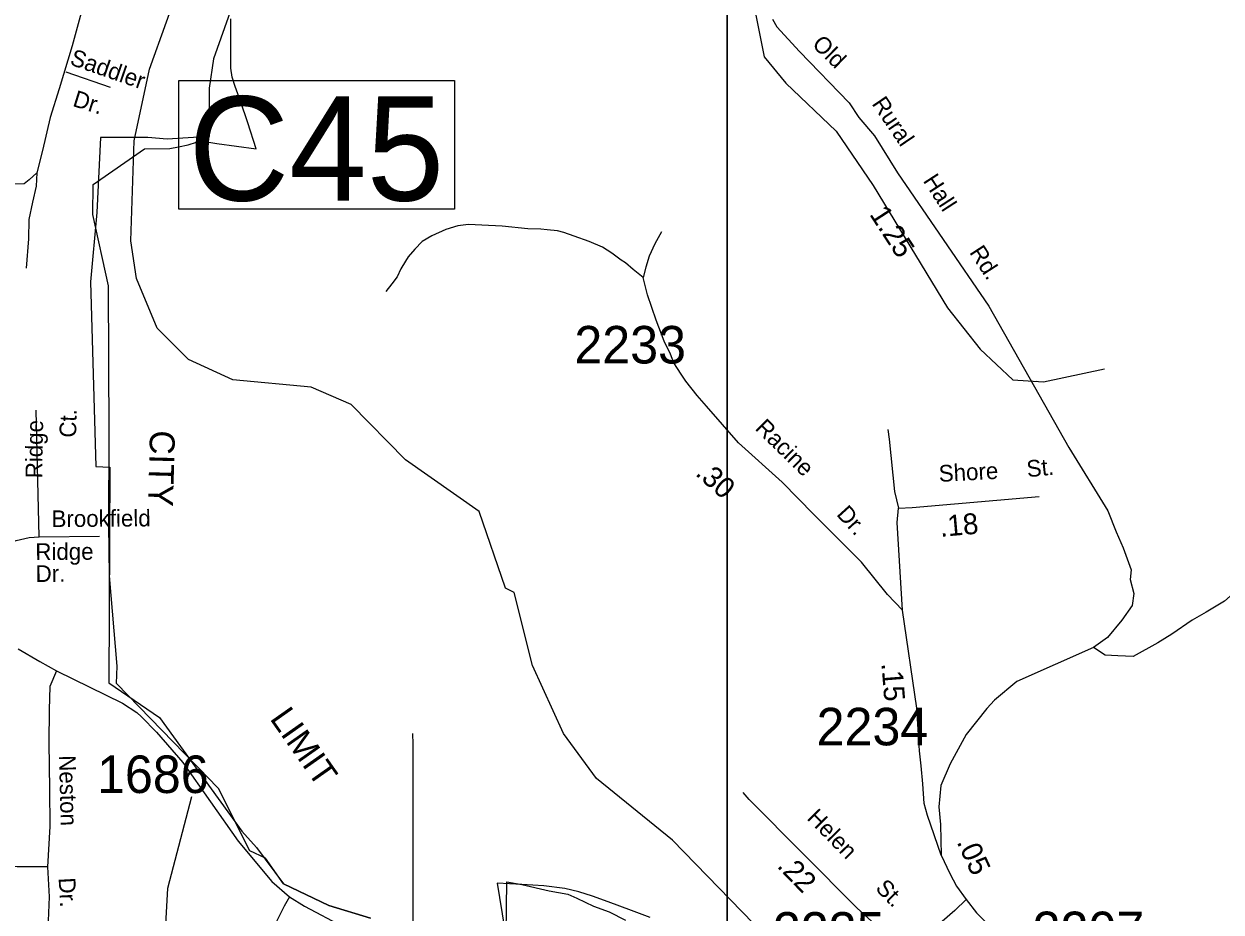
# Model space of a CAD drawing. Extents: x 1551653 to 1702041, y 811336 to 920032.
# Drawn here: x 1630957 to 1635666, y 881998 to 885492 of the extents above; entities that cross this region are included whole.
import ezdxf

# ---------------------------------------------------------------- set-up
doc = ezdxf.new("R2010")
doc.units = 0
for name, color, linetype in [('Old_Level_10', 7, 'Continuous'), ('Old_Level_11', 7, 'Continuous'), ('Old_Level_17', 7, 'Continuous'), ('Old_Level_19', 7, 'Continuous'), ('Old_Level_31', 7, 'Continuous'), ('Old_Level_32', 7, 'Continuous'), ('Old_Level_35', 7, 'Continuous'), ('Old_Level_48', 7, 'Continuous'), ('Old_Level_49', 7, 'Continuous'), ('Old_Level_50', 7, 'Continuous'), ('Old_Level_59', 7, 'Continuous'), ('Old_Level_63', 7, 'Continuous'), ('Old_Level_8', 7, 'Continuous')]:
    doc.layers.add(name, color=color, linetype=linetype)

msp = doc.modelspace()

# ---------------------------------------------------------------- linework, layer by layer
at = {"layer": 'Old_Level_31'}
msp.add_lwpolyline([(1631566.414, 885269.541), (1632650.274, 885269.541), (1632650.274, 884762.948), (1631566.414, 884762.948), (1631566.414, 885269.541)], dxfattribs=at)
at = {"layer": 'Old_Level_32'}
for points in [[(1633901.172, 885510.989), (1633918.767, 885480.815), (1634007.441, 885383.558), (1634203.411, 885181.296), (1634241.958, 885123.425), (1634302.532, 885051.776), (1634393.393, 884905.722), (1634752.679, 884381.03), (1635067.064, 883825.011), (1635221.253, 883576.994), (1635254.293, 883494.322), (1635281.828, 883430.94), (1635313.239, 883344.763), (1635309.069, 883306.662), (1635323.693, 883250.813), (1635316.62, 883203.611), (1635276.739, 883145.874), (1635219.94, 883078.529), (1635164.231, 883038.887), (1634862.535, 882905.334), (1634774.629, 882831.261), (1634744.556, 882798.856), (1634663.59, 882697.007), (1634601.131, 882581.271), (1634563.457, 882496.195), (1634556.351, 882412.491), (1634563.129, 882342.311), (1634565.327, 882221.935)], [(1634413.201, 883186.246), (1634354.206, 883247.079), (1634252.339, 883374.625), (1634064.944, 883562.381), (1633939.969, 883689.824), (1633767.396, 883844.023), (1633642.421, 883987.986), (1633605.129, 884029.672), (1633560.327, 884086.313), (1633542.713, 884113.752), (1633513.402, 884158.171), (1633500.359, 884193.183), (1633475.169, 884243.524), (1633444.227, 884326.001), (1633409.85, 884426.558), (1633392.83, 884494.741)], [(1634413.201, 883186.246), (1634392.188, 883530.471), (1634397.125, 883586.403), (1634451.023, 883589.706), (1634951.27, 883632.899)], [(1634565.327, 882221.935), (1634511.593, 882378.159), (1634498.579, 882425.273), (1634493.668, 882502.676), (1634486.594, 882573.477), (1634479.52, 882632.479), (1634470.088, 882800.043), (1634413.201, 883186.246)], [(1630933.647, 883034.139), (1631019.567, 882983.571), (1631084.881, 882947.105), (1631344.265, 882819.663), (1631401.473, 882782.808), (1631419.15, 882766.44), (1631478.672, 882706.381), (1631582.425, 882586.017), (1631799.364, 882276.851), (1631931.413, 882118.728), (1632001.527, 882058.467), (1632060.477, 882020.706), (1632213.75, 881940.464)], [(1634663.604, 882047.565), (1634618.706, 882003.706), (1634470.15, 881873.903), (1634422.99, 881843.222), (1634233.888, 882014.845), (1633809.902, 882440.316), (1633786.322, 882468.636)], [(1634565.327, 882221.935), (1634599.842, 882150.029), (1634625.78, 882100.468), (1634663.604, 882047.565)], [(1634663.604, 882047.565), (1634704.955, 881994.894), (1634841.187, 881857.863), (1634898.353, 881797.215)]]:
    msp.add_lwpolyline(points, dxfattribs=at)
at = {"layer": 'Old_Level_35'}
for p, q in [((1631122.185, 885303.186), (1631295.494, 885242.753)), ((1631016.418, 883474.217), (1631005.092, 883972.875)), ((1631016.418, 883474.217), (1631254.268, 883477.051))]:
    msp.add_line(p, q, dxfattribs=at)
for points in [[(1631373.477, 886145.994), (1631346.49, 886081.694), (1631323.829, 886030.126), (1631306.913, 885964.113), (1631289.602, 885886.163), (1631246.324, 885730.266), (1631211.7, 885617.672), (1631181.406, 885535.392), (1631146.783, 885405.478), (1631094.849, 885236.588), (1631060.226, 885123.995), (1631029.931, 884994.079), (1631007.782, 884905.793)], [(1631007.782, 884905.793), (1630977.605, 884878.188), (1630957.27, 884862.391), (1630899.413, 884861.164), (1630751.362, 884862.771), (1630581.424, 884860.819), (1630431.694, 884868.464), (1630313.61, 884867.663)], [(1631007.782, 884905.793), (1631005.128, 884854.015), (1630990.981, 884790.546), (1630975.84, 884722.332), (1630974.895, 884646.305), (1630965.738, 884530.423)], [(1633392.83, 884494.741), (1633353.23, 884525.364), (1633323.548, 884551.785), (1633305.746, 884561.952), (1633270.107, 884590.492), (1633232.544, 884613.071), (1633180.776, 884635.735), (1633121.167, 884656.558), (1633081.439, 884671.174), (1633055.56, 884677.703), (1633015.626, 884682.119), (1632989.664, 884684.648), (1632939.648, 884685.265), (1632837.824, 884696.742), (1632757.844, 884699.97), (1632706.069, 884702.624), (1632663.937, 884697.28), (1632616.23, 884683.441), (1632561.496, 884658.74), (1632522.999, 884635.308), (1632494.583, 884605.869), (1632468.166, 884576.187), (1632457.402, 884558.599), (1632439.583, 884528.543), (1632425.128, 884496.817), (1632404.757, 884469.216), (1632380.338, 884439.495)], [(1633465.303, 884673.572), (1633438.725, 884626.086), (1633415.94, 884578.32), (1633403.243, 884534.554), (1633392.83, 884494.741)], [(1634355.616, 883897.022), (1634361.046, 883858.892), (1634382.063, 883652.544), (1634397.125, 883586.403)], [(1636213.231, 883482.417), (1636197.85, 883493.735), (1636183.89, 883505.829), (1636172.561, 883509.661), (1636164.005, 883512.036), (1636148.182, 883511.357), (1636134.11, 883508.24), (1636055.747, 883463.007), (1635999.314, 883423.532), (1635957.25, 883401.977), (1635824.459, 883327.233), (1635724.039, 883260.235), (1635679.606, 883220.518), (1635607.29, 883177.361), (1635553.019, 883145.846), (1635472.651, 883090.649), (1635418.341, 883057.135), (1635321.335, 883003.007), (1635260.44, 883006.683), (1635210.638, 883008.526), (1635164.231, 883038.887)], [(1630649.357, 883288.017), (1630713.443, 883343.887), (1630750.253, 883372.219), (1630778.568, 883394.886), (1630809.715, 883414.718), (1630843.693, 883428.885), (1630880.503, 883445.885), (1630925.808, 883460.051), (1630976.776, 883471.384), (1631016.418, 883474.217)], [(1631084.881, 882947.105), (1631058.943, 882885.744), (1631056.345, 882794.16), (1631054.904, 882664.111), (1631057.014, 882482.163), (1631059.212, 882334.23), (1631049.599, 882176.33)], [(1632485.249, 882700.564), (1632486.594, 882658.514), (1632486.411, 881960.717), (1632482.023, 881917.619)], [(1631615.582, 882450.989), (1631521.902, 882091.154), (1631511.813, 881926.403), (1631499.08, 881715.849)], [(1631049.599, 882176.33), (1630929.521, 882175.769), (1630781.709, 882179.371), (1630653.905, 882182.767), (1630539.905, 882186.084), (1630447.917, 882189.155)], [(1631049.599, 882176.33), (1631056.21, 882058.328), (1631050.849, 881932.361)], [(1632001.527, 882058.467), (1631980.304, 882020.706), (1631942.38, 881944.769), (1631934.397, 881935.924), (1631926.248, 881928.886), (1631920.378, 881925.602), (1631914.125, 881923.128), (1631904.076, 881920.934), (1631892.035, 881919.375), (1631644.254, 881927.019), (1631266.663, 881937.902), (1631256.262, 881938.112), (1631238.585, 881934.87), (1631228.67, 881929.47), (1631220.337, 881923.237), (1631185.879, 881891.718), (1631119.689, 881799.073), (1631090.252, 881754.057), (1631025.922, 881660.708)]]:
    msp.add_lwpolyline(points, dxfattribs=at)
at = {"layer": 'Old_Level_48'}
for points in [[(1632319.836, 881973.897), (1632156.388, 882024.502), (1631977.617, 882109.709), (1631906.599, 882209.703), (1631845.346, 882239.507), (1631722.228, 882484.613), (1631320.546, 882897.342), (1631324.07, 882965.259), (1631293.447, 883320.944), (1631291.348, 883519.59), (1631291.731, 883876.116), (1631289.923, 884461.298), (1631228.191, 884741.684), (1631229.14, 884859.614), (1631430.501, 885001.039), (1631530.678, 885001.702), (1631564.451, 885008.247), (1631603.191, 885015.727), (1631636.006, 885026.282), (1631660.828, 885029.95), (1631715.307, 885021.226), (1631869.857, 885000.173), (1631836.96, 885102.561), (1631808.886, 885187.895), (1631787.534, 885246.15), (1631775.923, 885282.288), (1631770.261, 885318.345), (1631770.736, 885377.311), (1631771.324, 885450.267), (1631770.828, 885512.242)], [(1633420.516, 881976.973), (1633347.341, 882003.939), (1633255.379, 882038.148), (1633194.07, 882060.956), (1633139.657, 882077.675), (1633084.228, 882091.406), (1633001.987, 882101.501), (1632915.744, 882106.648), (1632818.592, 882111.944), (1632847.808, 881935.385)]]:
    msp.add_lwpolyline(points, dxfattribs=at)
at = {"layer": 'Old_Level_49'}
for points in [[(1631775.165, 885558.16), (1631703.091, 885354.242), (1631685.127, 885239.246), (1631685.127, 885048.786), (1631519.859, 885038.005), (1631444.411, 885045.192), (1631257.585, 885045.192), (1631243.214, 884750.516), (1631218.065, 884477.402), (1631239.36, 883750.795), (1631295.189, 883747.693), (1631291.029, 882900.138), (1631490.498, 882764.013), (1631813.908, 882316.19), (1631871.962, 882252.413), (1631977.617, 882109.709), (1632156.388, 882024.502), (1632319.836, 881973.897)], [(1632853.731, 881913.222), (1632856.294, 882117.146), (1632915.744, 882106.648), (1633022.875, 882082.16), (1633096.973, 882068.5), (1633132.072, 882052.887), (1633197.213, 882021.855), (1633258.522, 881999.047), (1633324.049, 881965.764)]]:
    msp.add_lwpolyline(points, dxfattribs=at)
at = {"layer": 'Old_Level_50'}
msp.add_line((1634941.12, 884087.378), (1634941.12, 884087.378), dxfattribs=at)
at = {"layer": 'Old_Level_59'}
for points in [[(1634397.876, 881419.354), (1634009.917, 881765.379), (1633507.95, 882281.085), (1633209.907, 882523.559), (1633078.878, 882700.212), (1632956.872, 882968.522), (1632885.924, 883255.595), (1632851.886, 883272.717), (1632747.924, 883573.631), (1632457.878, 883776.428), (1632243.906, 883994.193), (1632086.836, 884062.988), (1631777.925, 884092.208), (1631603.836, 884171.255), (1631480.907, 884295.209), (1631399.912, 884490.522), (1631376.844, 884638.774), (1631389.864, 885032.474), (1631450.867, 885313.498), (1631718.87, 886059.888), (1631765.93, 886502.082)], [(1633188.933, 886124.677), (1633728.26, 885695.445), (1633832.227, 885545.865), (1633869.025, 885362.029), (1633954.831, 885259.039), (1634152.182, 885070.223), (1634298.05, 884855.66), (1634589.787, 884375.039), (1634718.495, 884211.971), (1634847.202, 884091.816), (1634967.329, 884083.233), (1635207.583, 884134.728)]]:
    msp.add_lwpolyline(points, dxfattribs=at)
at = {"layer": 'Old_Level_63'}
for points in [[(1571207.969, 918191.523), (1633724.041, 918191.523), (1633724.041, 874749.337), (1571207.969, 874749.337), (1571207.969, 918191.523)], [(1633724.041, 918191.523), (1696240.113, 918191.523), (1696240.113, 874749.337), (1633724.041, 874749.337), (1633724.041, 918191.523)]]:
    msp.add_lwpolyline(points, dxfattribs=at)

# ---------------------------------------------------------------- texts
at = {"layer": 'Old_Level_10'}
for s, rotation, p in [('Saddler', 340.91275, (1631133.752, 885332.782)), ('Dr.', 342.674269, (1631144.897, 885169.484)), ('Ridge', 89.012964, (1631028.411, 883703.917)), ('Ct.', 89.012964, (1631162.085, 883863.936)), ('Brookfield', 0.411969, (1631065.437, 883512.443)), ('Ridge', 0.3008, (1631001.646, 883382.989)), ('Dr.', 0.418592, (1631002.793, 883296.463)), ('Neston', 271.423703, (1631094.713, 882614.296)), ('Dr.', 273.206564, (1631093.052, 882132.178))]:
    msp.add_text(s, height=65.6167, rotation=rotation, dxfattribs=at).set_placement(p)
at = {"layer": 'Old_Level_11'}
for s, rotation, p in [('Old', 315.477964, (1634053.826, 885407.649)), ('Rural', 304.150586, (1634290.499, 885177.725)), ('Hall', 302.957547, (1634492.091, 884874.813)), ('Rd.', 302.957547, (1634674.393, 884593.288)), ('Racine', 315.657786, (1633829.913, 883897.659)), ('Shore', 3.014264, (1634557.521, 883690.153)), ('St.', 5.824336, (1634904.858, 883708.33)), ('Dr.', 312.181928, (1634150.653, 883560.895)), ('Helen', 314.269753, (1634033.857, 882365.317)), ('St.', 314.269753, (1634303.13, 882088.613))]:
    msp.add_text(s, height=65.6167, rotation=rotation, dxfattribs=at).set_placement(p)
at = {"layer": 'Old_Level_17'}
for s, rotation, p in [('1.25', 302.957547, (1634281.111, 884743.167)), ('.30', 318.218483, (1633594.771, 883719.418)), ('.18', 4.934864, (1634562.845, 883473.97)), ('.15', 274.485736, (1634330.2, 882976.271)), ('.05', 294.624111, (1634625.124, 882274.125)), ('.22', 314.269753, (1633916.12, 882176.857))]:
    msp.add_text(s, height=82.0208, rotation=rotation, dxfattribs=at).set_placement(p)
at = {"layer": 'Old_Level_19'}
for s, rotation, p in [('CITY', 268.464769, (1631452.678, 883893.969)), ('LIMIT', 305.163014, (1631921.585, 882758.782))]:
    msp.add_text(s, height=98.425, rotation=rotation, dxfattribs=at).set_placement(p)
at = {"layer": 'Old_Level_31'}
msp.add_text('C45', height=410.1042, dxfattribs=at).set_placement((1631604.002, 884796.613))
at = {"layer": 'Old_Level_8'}
for s, p in [('2233', (1633122.249, 884156.041)), ('2234', (1634075.321, 882653.968)), ('1686', (1631244.259, 882466.402)), ('2235', (1633903.459, 881850.269)), ('2207', (1634925.131, 881852.194))]:
    msp.add_text(s, height=147.6375, dxfattribs=at).set_placement(p)

doc.saveas('drawing.dxf')
